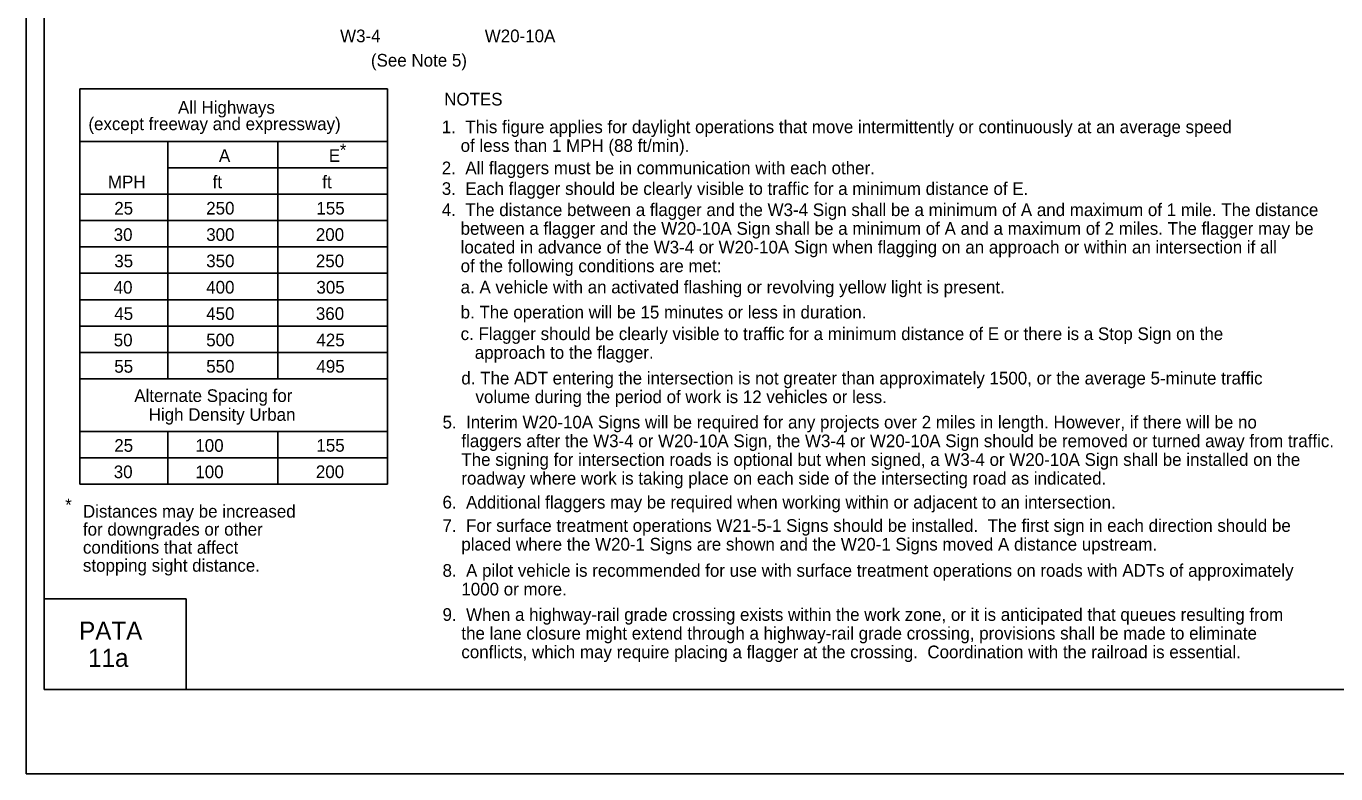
# Model space of a CAD drawing. Extents: x -14145 to -13662, y 30244 to 30661.
# Drawn here: x -13926.17 to -13904.46, y 30451.81 to 30464.2 of the extents above; entities that cross this region are included whole.
import ezdxf

# ---------------------------------------------------------------- set-up
doc = ezdxf.new("R2010")
doc.units = 0
for name, color, linetype in [('1', 7, 'Continuous'), ('10', 7, 'Continuous'), ('2', 7, 'Continuous'), ('3', 7, 'Continuous'), ('4', 7, 'Continuous'), ('61', 7, 'Continuous')]:
    doc.layers.add(name, color=color, linetype=linetype)

msp = doc.modelspace()

# ---------------------------------------------------------------- linework, layer by layer
at = {"layer": '1'}
for p, q in [((-13925.282, 30456.609), (-13925.282, 30463.165)), ((-13920.182, 30463.165), (-13925.282, 30463.165)), ((-13920.182, 30456.609), (-13920.182, 30463.165)), ((-13920.182, 30462.291), (-13925.283, 30462.291)), ((-13923.825, 30458.357), (-13923.825, 30462.291)), ((-13922.004, 30458.357), (-13922.004, 30462.291)), ((-13920.182, 30461.854), (-13923.825, 30461.854)), ((-13920.182, 30461.417), (-13925.283, 30461.417)), ((-13920.182, 30460.98), (-13925.283, 30460.98)), ((-13920.182, 30460.543), (-13925.283, 30460.543)), ((-13920.182, 30460.106), (-13925.283, 30460.106)), ((-13920.182, 30459.669), (-13925.283, 30459.669)), ((-13920.182, 30459.232), (-13925.283, 30459.232)), ((-13920.182, 30458.794), (-13925.283, 30458.794)), ((-13920.182, 30458.357), (-13925.283, 30458.357)), ((-13920.182, 30457.483), (-13925.283, 30457.483)), ((-13923.825, 30456.609), (-13923.825, 30457.483)), ((-13922.004, 30456.609), (-13922.004, 30457.483)), ((-13920.182, 30457.046), (-13925.283, 30457.046)), ((-13920.182, 30456.609), (-13925.282, 30456.609))]:
    msp.add_line(p, q, dxfattribs=at)
at = {"layer": '10'}
for p, q in [((-13925.874, 30453.207), (-13925.874, 30475.777)), ((-13925.874, 30454.707), (-13923.524, 30454.707)), ((-13923.524, 30454.707), (-13923.524, 30453.207)), ((-13894.422, 30453.207), (-13925.874, 30453.207))]:
    msp.add_line(p, q, dxfattribs=at)
at = {"layer": '61'}
msp.add_lwpolyline([(-13926.174, 30477.307), (-13893.174, 30477.307), (-13893.174, 30451.807), (-13926.174, 30451.807)], close=True, dxfattribs=at)

# ---------------------------------------------------------------- texts
at = {"layer": '2'}
for s, p in [('W3-4', (-13920.969, 30463.938)), ('W20-10A', (-13918.571, 30463.938)), ('(See Note 5)', (-13920.458, 30463.534)), ('NOTES', (-13919.244, 30462.889)), ('1.  This figure applies for daylight operations that move intermittently or continuously at an average speed', (-13919.283, 30462.43)), ('*', (-13920.974, 30462.046)), ('    of less than 1 MPH (88 ft/min).', (-13919.283, 30462.12)), ('A', (-13922.978, 30461.954)), ('E', (-13921.156, 30461.954)), ('2.  All flaggers must be in communication with each other.', (-13919.283, 30461.749)), ('MPH', (-13924.818, 30461.517)), ('ft', (-13923.083, 30461.517)), ('ft', (-13921.265, 30461.517)), ('3.  Each flagger should be clearly visible to traffic for a minimum distance of E.', (-13919.283, 30461.406)), ('25', (-13924.713, 30461.08)), ('250', (-13923.189, 30461.081)), ('155', (-13921.362, 30461.081)), ('4.  The distance between a flagger and the W3-4 Sign shall be a minimum of A and maximum of 1 mile. The distance ', (-13919.283, 30461.055)), ('    between a flagger and the W20-10A Sign shall be a minimum of A and a maximum of 2 miles. The flagger may be', (-13919.283, 30460.745)), ('30', (-13924.723, 30460.643)), ('300', (-13923.189, 30460.644)), ('200', (-13921.371, 30460.644)), ('    located in advance of the W3-4 or W20-10A Sign when flagging on an approach or within an intersection if all ', (-13919.283, 30460.435)), ('35', (-13924.713, 30460.206)), ('350', (-13923.189, 30460.207)), ('250', (-13921.371, 30460.207)), ('    of the following conditions are met:', (-13919.283, 30460.125)), ('40', (-13924.723, 30459.769)), ('400', (-13923.189, 30459.77)), ('305', (-13921.362, 30459.77)), ('    a. A vehicle with an activated flashing or revolving yellow light is present.', (-13919.283, 30459.773)), ('45', (-13924.713, 30459.332)), ('450', (-13923.189, 30459.333)), ('360', (-13921.371, 30459.333)), ('    b. The operation will be 15 minutes or less in duration.', (-13919.283, 30459.357)), ('    c. Flagger should be clearly visible to traffic for a minimum distance of E or there is a Stop Sign on the', (-13919.283, 30458.999)), ('50', (-13924.722, 30458.895)), ('500', (-13923.189, 30458.896)), ('425', (-13921.362, 30458.896)), ('       approach to the flagger.', (-13919.283, 30458.689)), ('55', (-13924.713, 30458.458)), ('550', (-13923.189, 30458.459)), ('495', (-13921.362, 30458.459)), ('    d. The ADT entering the intersection is not greater than approximately 1500, or the average 5-minute traffic', (-13919.271, 30458.263)), ('       volume during the period of work is 12 vehicles or less.', (-13919.271, 30457.953)), ('5.  Interim W20-10A Signs will be required for any projects over 2 miles in length. However, if there will be no ', (-13919.271, 30457.533)), ('25', (-13924.713, 30457.146)), ('100', (-13923.369, 30457.146)), ('155', (-13921.362, 30457.148)), ('    flaggers after the W3-4 or W20-10A Sign, the W3-4 or W20-10A Sign should be removed or turned away from traffic.', (-13919.271, 30457.223)), ('    The signing for intersection roads is optional but when signed, a W3-4 or W20-10A Sign shall be installed on the ', (-13919.271, 30456.913)), ('30', (-13924.722, 30456.709)), ('100', (-13923.369, 30456.709)), ('200', (-13921.371, 30456.711)), ('    roadway where work is taking place on each side of the intersecting road as indicated.', (-13919.271, 30456.603)), ('*', (-13925.527, 30456.162)), ('6.  Additional flaggers may be required when working within or adjacent to an intersection.', (-13919.271, 30456.206)), ('Distances may be increased ', (-13925.233, 30456.055)), ('for downgrades or other ', (-13925.233, 30455.756)), ('7.  For surface treatment operations W21-5-1 Signs should be installed.  The first sign in each direction should be', (-13919.271, 30455.819)), ('    placed where the W20-1 Signs are shown and the W20-1 Signs moved A distance upstream.', (-13919.271, 30455.509)), ('conditions that affect ', (-13925.233, 30455.457)), ('stopping sight distance.', (-13925.233, 30455.158)), ('8.  A pilot vehicle is recommended for use with surface treatment operations on roads with ADTs of approximately', (-13919.271, 30455.074)), ('    1000 or more.', (-13919.271, 30454.764)), ('9.  When a highway-rail grade crossing exists within the work zone, or it is anticipated that queues resulting from', (-13919.271, 30454.343)), ('    the lane closure might extend through a highway-rail grade crossing, provisions shall be made to eliminate', (-13919.271, 30454.033)), ('    conflicts, which may require placing a flagger at the crossing.  Coordination with the railroad is essential.', (-13919.271, 30453.723))]:
    msp.add_text(s, height=0.21, dxfattribs=at).set_placement(p)
at = {"layer": '3'}
for s, height, p in [('All Highways', 0.20979, (-13923.657, 30462.753)), ('(except freeway and expressway)', 0.21, (-13925.142, 30462.48)), ('Alternate Spacing for', 0.20979, (-13924.381, 30457.973)), ('High Density Urban', 0.20979, (-13924.142, 30457.66))]:
    msp.add_text(s, height=height, dxfattribs=at).set_placement(p)
at = {"layer": '4'}
for s, p in [('PATA', (-13925.296, 30454.03)), ('11a', (-13925.147, 30453.58))]:
    msp.add_text(s, height=0.3, dxfattribs=at).set_placement(p)

doc.saveas('drawing.dxf')
